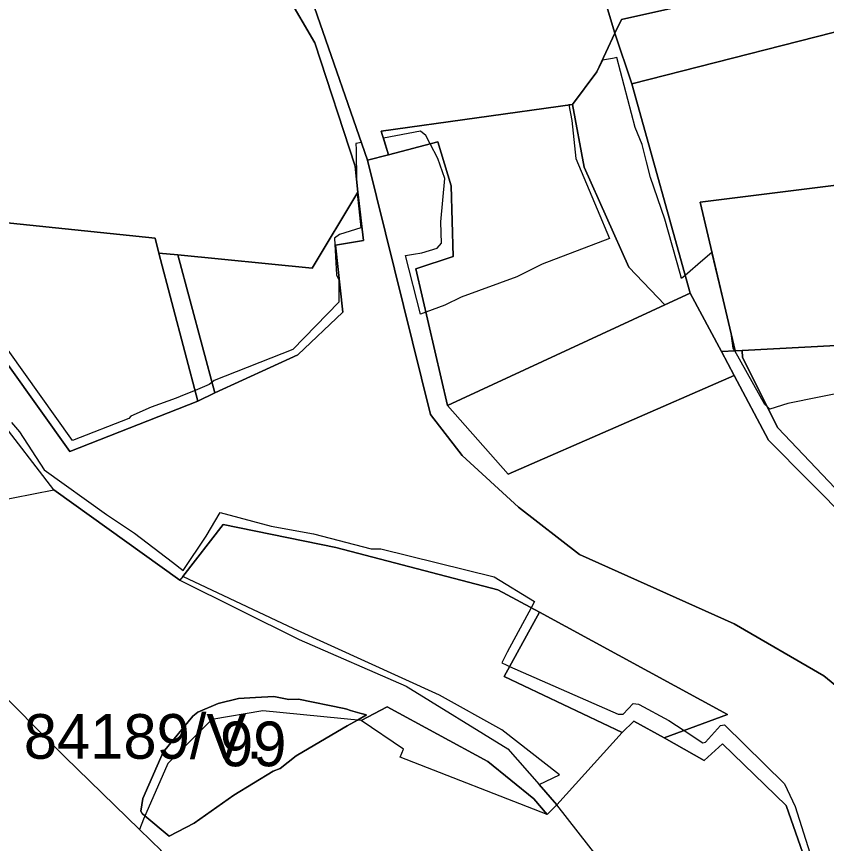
# Model space of a CAD drawing. Extents: x -477304 to -465429, y -1159113 to -1149210.
# Drawn here: x -474595.3 to -474323.2, y -1154739.9 to -1154462.2 of the extents above; entities that cross this region are included whole.
import ezdxf

# ---------------------------------------------------------------- set-up
doc = ezdxf.new("R2010")
doc.units = 0
for name, color, linetype in [('BPEJ_s', 7, 'Continuous'), ('PUPFL_s', 7, 'Continuous'), ('trav_porost_s', 7, 'Continuous')]:
    doc.layers.add(name, color=color, linetype=linetype)

msp = doc.modelspace()

# ---------------------------------------------------------------- linework, layer by layer
at = {"layer": 'BPEJ_s'}
for points in [[(-474314.56, -1154587.85), (-474336.2, -1154592.12), (-474342.16, -1154594.04), (-474343.1, -1154593.21), (-474343.85, -1154592.55), (-474353.98, -1154574.53), (-474354.49, -1154573.62), (-474355.23, -1154568.62), (-474357.88, -1154557.4), (-474361.65, -1154541.46), (-474364.69, -1154544.07), (-474370.62, -1154549.15), (-474371.88, -1154550.22), (-474372.35, -1154548.53), (-474377.45, -1154530.25), (-474382.34, -1154516.21), (-474383.66, -1154510.96), (-474385.11, -1154505.16), (-474387.45, -1154499.41), (-474393.6, -1154475.97), (-474394.47, -1154476.13), (-474395.1, -1154476.24), (-474398.44, -1154476.82), (-474400.28, -1154480.75), (-474408.49, -1154491.72), (-474409.76, -1154491.9), (-474408.71, -1154497.08), (-474407.43, -1154509.83), (-474400.23, -1154526.9), (-474396.09, -1154536.7), (-474418.7, -1154545.34), (-474427.21, -1154549.6), (-474445.92, -1154556.4), (-474451.45, -1154559.17), (-474457.78, -1154561.53), (-474459.52, -1154562.17), (-474464.57, -1154542.48), (-474461.92, -1154542.01), (-474459.1, -1154541.52), (-474454, -1154540.03), (-474452.51, -1154538.33), (-474452.62, -1154534.8), (-474452.73, -1154531.1), (-474451.45, -1154516.64), (-474453.79, -1154509.83), (-474456.35, -1154504.99), (-474457.83, -1154502.18), (-474459.53, -1154500.69), (-474472.03, -1154503.05), (-474470.27, -1154508.63), (-474477.34, -1154510.48), (-474479.44, -1154504.46), (-474481.25, -1154504.8), (-474481.22, -1154506.86), (-474481.06, -1154517.4), (-474480.67, -1154521.18), (-474480.89, -1154521.55), (-474479.6, -1154533.21), (-474486.75, -1154535.35), (-474488.45, -1154536.63), (-474487.81, -1154548.96), (-474486.96, -1154550.66)], [(-474314.56, -1154587.85), (-474336.2, -1154592.12), (-474342.16, -1154594.04), (-474343.1, -1154593.21), (-474343.85, -1154592.55), (-474353.98, -1154574.53), (-474354.49, -1154573.62), (-474355.23, -1154568.62), (-474357.88, -1154557.4), (-474361.65, -1154541.46), (-474364.69, -1154544.07), (-474370.62, -1154549.15), (-474371.88, -1154550.22), (-474372.35, -1154548.53), (-474377.45, -1154530.25), (-474382.34, -1154516.21), (-474383.66, -1154510.96), (-474385.11, -1154505.16), (-474387.45, -1154499.41), (-474393.6, -1154475.97), (-474394.47, -1154476.13), (-474395.1, -1154476.24), (-474398.44, -1154476.82), (-474400.28, -1154480.75), (-474408.49, -1154491.72), (-474409.76, -1154491.9), (-474408.71, -1154497.08), (-474407.43, -1154509.83), (-474400.23, -1154526.9), (-474396.09, -1154536.7), (-474418.7, -1154545.34), (-474427.21, -1154549.6), (-474445.92, -1154556.4), (-474451.45, -1154559.17), (-474457.78, -1154561.53), (-474459.52, -1154562.17), (-474464.57, -1154542.48), (-474461.92, -1154542.01), (-474459.1, -1154541.52), (-474454, -1154540.03), (-474452.51, -1154538.33), (-474452.62, -1154534.8), (-474452.73, -1154531.1), (-474451.45, -1154516.64), (-474453.79, -1154509.83), (-474456.35, -1154504.99), (-474457.83, -1154502.18), (-474459.53, -1154500.69), (-474472.03, -1154503.05), (-474470.27, -1154508.63), (-474477.34, -1154510.48), (-474479.44, -1154504.46), (-474481.25, -1154504.8), (-474481.22, -1154506.86), (-474481.06, -1154517.4), (-474480.67, -1154521.18), (-474480.89, -1154521.55), (-474479.6, -1154533.21), (-474486.75, -1154535.35), (-474488.45, -1154536.63), (-474487.81, -1154548.96), (-474486.96, -1154550.66)], [(-474486.96, -1154550.66), (-474486.96, -1154558.1), (-474502.48, -1154574.05), (-474528.85, -1154584.47), (-474529.66, -1154585.08), (-474530.55, -1154585.75), (-474535.3, -1154587.76), (-474538.97, -1154589.31), (-474541.61, -1154590.42), (-474550.11, -1154593.4), (-474556.92, -1154596.38), (-474557.56, -1154597.23), (-474576.47, -1154604.65), (-474598.09, -1154574.21)], [(-474486.96, -1154550.66), (-474486.96, -1154558.1), (-474502.48, -1154574.05), (-474528.85, -1154584.47), (-474529.66, -1154585.08), (-474530.55, -1154585.75), (-474535.3, -1154587.76), (-474538.97, -1154589.31), (-474541.61, -1154590.42), (-474550.11, -1154593.4), (-474556.92, -1154596.38), (-474557.56, -1154597.23), (-474576.47, -1154604.65), (-474598.09, -1154574.21)], [(-474596.93, -1154598.59), (-474594.34, -1154601.69), (-474586.05, -1154614.45), (-474565.06, -1154629.42), (-474555.64, -1154635.72), (-474542.89, -1154645.5), (-474539.27, -1154648.27), (-474531.61, -1154636.78), (-474526.9, -1154628.75), (-474509.71, -1154633.38), (-474495.47, -1154635.93), (-474476.12, -1154641.03), (-474472.93, -1154641.03), (-474434.86, -1154650.39), (-474421.26, -1154658.68), (-474422.37, -1154660.75), (-474430.4, -1154675.69), (-474432.3, -1154679.29), (-474430.81, -1154679.95), (-474429.64, -1154680.47), (-474393.19, -1154696.53), (-474391.49, -1154696.53), (-474388.08, -1154692.91), (-474386.38, -1154693.13), (-474386.06, -1154693.31), (-474376.18, -1154698.66), (-474370.99, -1154702.02), (-474364.69, -1154706.1), (-474363.84, -1154705.89), (-474358.74, -1154700.36), (-474357.49, -1154700.15), (-474337.26, -1154719.92), (-474333.65, -1154727.57), (-474328.76, -1154743.1)], [(-474596.93, -1154598.59), (-474594.34, -1154601.69), (-474586.05, -1154614.45), (-474565.06, -1154629.42), (-474555.64, -1154635.72), (-474542.89, -1154645.5), (-474539.27, -1154648.27), (-474531.61, -1154636.78), (-474526.9, -1154628.75), (-474509.71, -1154633.38), (-474495.47, -1154635.93), (-474476.12, -1154641.03), (-474472.93, -1154641.03), (-474434.86, -1154650.39), (-474421.26, -1154658.68), (-474422.37, -1154660.75), (-474430.4, -1154675.69), (-474432.3, -1154679.29), (-474430.81, -1154679.95), (-474429.64, -1154680.47), (-474393.19, -1154696.53), (-474391.49, -1154696.53), (-474388.08, -1154692.91), (-474386.38, -1154693.13), (-474386.06, -1154693.31), (-474376.18, -1154698.66), (-474370.99, -1154702.02), (-474364.69, -1154706.1), (-474363.84, -1154705.89), (-474358.74, -1154700.36), (-474357.49, -1154700.15), (-474337.26, -1154719.92), (-474333.65, -1154727.57), (-474328.76, -1154743.1)]]:
    msp.add_lwpolyline(points, dxfattribs=at)
for points in [[(-474508.86, -1154690.58), (-474503.76, -1154691.64), (-474500.57, -1154691.43), (-474485.26, -1154694.62), (-474484.37, -1154694.88), (-474483.13, -1154695.25), (-474479.97, -1154696.13), (-474477.75, -1154696.75), (-474480.77, -1154698.51), (-474484.18, -1154700.49), (-474500.78, -1154710.14), (-474501.31, -1154710.55), (-474506.74, -1154714.82), (-474509.08, -1154715.67), (-474522.26, -1154723.75), (-474535.66, -1154733.1), (-474543.96, -1154737.44), (-474552.16, -1154730.68), (-474553.09, -1154729.91), (-474553.52, -1154729.06), (-474552.88, -1154724.81), (-474546.07, -1154709.29), (-474536.08, -1154697.17), (-474534.38, -1154695.89), (-474527.58, -1154692.91), (-474520.77, -1154691.21), (-474515.05, -1154690.91)], [(-474508.86, -1154690.58), (-474515.05, -1154690.91), (-474520.77, -1154691.21), (-474527.58, -1154692.91), (-474534.38, -1154695.89), (-474536.08, -1154697.17), (-474546.07, -1154709.29), (-474552.88, -1154724.81), (-474553.52, -1154729.06), (-474553.09, -1154729.91), (-474552.16, -1154730.68), (-474543.96, -1154737.44), (-474535.66, -1154733.1), (-474522.26, -1154723.75), (-474509.08, -1154715.67), (-474506.74, -1154714.82), (-474501.31, -1154710.55), (-474500.78, -1154710.14), (-474484.18, -1154700.49), (-474480.77, -1154698.51), (-474477.75, -1154696.75), (-474479.97, -1154696.13), (-474483.13, -1154695.25), (-474484.37, -1154694.88), (-474485.26, -1154694.62), (-474500.57, -1154691.43), (-474503.76, -1154691.64)]]:
    msp.add_lwpolyline(points, close=True, dxfattribs=at)
at = {"layer": 'PUPFL_s'}
for points in [[(-474394.23, -1154467.83), (-474392.07, -1154463.15), (-474311.52, -1154445.18), (-474304.25, -1154463.25), (-474388.54, -1154484.82)], [(-474315.4, -1154518.27), (-474365.65, -1154524.5), (-474353.84, -1154574.52), (-474358.45, -1154574.74), (-474368.96, -1154555.11), (-474388.54, -1154484.82), (-474304.25, -1154463.25), (-474294.31, -1154487.22), (-474283.7, -1154518.9), (-474283.07, -1154520.79)], [(-474388.54, -1154484.82), (-474368.96, -1154555.11), (-474377.53, -1154559.07), (-474389.6, -1154546.39), (-474404.64, -1154512.79), (-474408.49, -1154491.72), (-474400.28, -1154480.75), (-474394.23, -1154467.83)], [(-474534.34, -1154591.42), (-474577.43, -1154608.26), (-474598.04, -1154579.45), (-474598.23, -1154559.14), (-474615.25, -1154557.33), (-474628.51, -1154530.34), (-474625.41, -1154519.2), (-474632.59, -1154509.15), (-474622.83, -1154486.87), (-474620.7, -1154470.38), (-474616.8, -1154481.18), (-474606.07, -1154530.68), (-474548.72, -1154536.66), (-474547.43, -1154541.62)], [(-474404.64, -1154512.79), (-474389.6, -1154546.39), (-474377.53, -1154559.07), (-474450.51, -1154592.79), (-474461.18, -1154546.91), (-474448.55, -1154542.83), (-474449.3, -1154519), (-474453.72, -1154504.3), (-474470.27, -1154508.63), (-474472.78, -1154500.68), (-474408.49, -1154491.72)], [(-474528.72, -1154588.6), (-474541.1, -1154542.25), (-474496, -1154546.74), (-474480.67, -1154521.18), (-474478.72, -1154537.37), (-474488.13, -1154538.93), (-474485.61, -1154561.49), (-474500.82, -1154575.85)], [(-474547.43, -1154541.62), (-474541.1, -1154542.25), (-474528.72, -1154588.6), (-474534.34, -1154591.42)], [(-474430.13, -1154615.88), (-474450.51, -1154592.79), (-474377.53, -1154559.07), (-474368.96, -1154555.11), (-474358.45, -1154574.74), (-474354.17, -1154582.76)], [(-474351.36, -1154576.74), (-474351.54, -1154574.41), (-474269.43, -1154569.99), (-474265.46, -1154587.35), (-474252.7, -1154619.72), (-474311.76, -1154629.58), (-474339.54, -1154600.31)], [(-474198.53, -1154725.73), (-474175.02, -1154779.46), (-474213.57, -1154783.74), (-474224.84, -1154785.28), (-474231.82, -1154755.93), (-474239.21, -1154729.76), (-474250.05, -1154704.22), (-474259.38, -1154689.67), (-474270.18, -1154680.4), (-474299.08, -1154651.35), (-474315.31, -1154632.03), (-474342.6, -1154604.43), (-474354.17, -1154582.76), (-474358.45, -1154574.74), (-474353.84, -1154574.52), (-474351.54, -1154574.41), (-474351.36, -1154576.74), (-474339.54, -1154600.31), (-474311.76, -1154629.58), (-474252.7, -1154619.72), (-474210.79, -1154710.64)], [(-474436.97, -1154712.36), (-474470.79, -1154694.05), (-474479.51, -1154698.63), (-474512.5, -1154695.38), (-474529.72, -1154698.35), (-474544.49, -1154713.13), (-474552.63, -1154731.76), (-474553.94, -1154735.28), (-474579.09, -1154710.9), (-474605.15, -1154684.77), (-474660.51, -1154640.35), (-474610.2, -1154626.53), (-474582.76, -1154621.11), (-474540.4, -1154651.54), (-474500.33, -1154671.41), (-474464.4, -1154687.15), (-474430.19, -1154708.17), (-474419.75, -1154720.15), (-474413.77, -1154727.01), (-474417.06, -1154730.17), (-474421.5, -1154724.95)], [(-474432.2, -1154701.74), (-474453.2, -1154690.19), (-474502.17, -1154667.8), (-474539.37, -1154650.22), (-474525.82, -1154632.82), (-474488.05, -1154640.58), (-474433.63, -1154654.7), (-474419.62, -1154662.23), (-474431.51, -1154683.88), (-474391.84, -1154702.66), (-474413.77, -1154727.01), (-474419.75, -1154720.15), (-474412.91, -1154716.9)], [(-474387.86, -1154698.83), (-474391.84, -1154702.66), (-474431.51, -1154683.88), (-474419.62, -1154662.23), (-474356.42, -1154696.68), (-474377.76, -1154704.5)], [(-474470.79, -1154694.05), (-474436.97, -1154712.36), (-474421.5, -1154724.95), (-474417.06, -1154730.17), (-474466.41, -1154711.01), (-474465.27, -1154708.28), (-474479.51, -1154698.63)]]:
    msp.add_lwpolyline(points, close=True, dxfattribs=at)
for points in [[(-474598.04, -1154579.45), (-474577.43, -1154608.26), (-474534.34, -1154591.42), (-474528.72, -1154588.6), (-474500.82, -1154575.85), (-474485.61, -1154561.49), (-474488.13, -1154538.93), (-474478.72, -1154537.37), (-474480.67, -1154521.18), (-474481.56, -1154512.48), (-474495.05, -1154471.02), (-474504.41, -1154455.05)], [(-474495.21, -1154459.11), (-474477.34, -1154510.48), (-474456.25, -1154595.84), (-474445.57, -1154609.62), (-474426.63, -1154626.96), (-474406.19, -1154642.93), (-474354.19, -1154666.19), (-474324.11, -1154683.59), (-474302.87, -1154701.05)], [(-474302.87, -1154701.05), (-474324.11, -1154683.59), (-474354.19, -1154666.19), (-474406.19, -1154642.93), (-474426.63, -1154626.96), (-474445.57, -1154609.62), (-474456.25, -1154595.84), (-474477.34, -1154510.48), (-474470.27, -1154508.63), (-474453.72, -1154504.3), (-474449.3, -1154519), (-474448.55, -1154542.83), (-474461.18, -1154546.91), (-474450.51, -1154592.79), (-474430.13, -1154615.88), (-474354.17, -1154582.76), (-474342.6, -1154604.43), (-474315.31, -1154632.03)], [(-474325.53, -1154759.22), (-474336.7, -1154727.23), (-474358.14, -1154706.45), (-474364.22, -1154712.1), (-474377.76, -1154704.5), (-474356.42, -1154696.68), (-474419.62, -1154662.23), (-474433.63, -1154654.7), (-474488.05, -1154640.58), (-474525.82, -1154632.82), (-474539.37, -1154650.22), (-474540.4, -1154651.54), (-474582.76, -1154621.11), (-474601.82, -1154596.53)]]:
    msp.add_lwpolyline(points, dxfattribs=at)
at = {"layer": 'trav_porost_s'}
for points in [[(-474359.65, -1154275.75), (-474311.43, -1154432.5), (-474286.82, -1154493.7), (-474294.31, -1154487.22), (-474304.25, -1154463.25), (-474311.52, -1154445.18), (-474392.07, -1154463.15), (-474394.23, -1154467.83), (-474418.15, -1154388.5), (-474449.36, -1154296.51), (-474406.76, -1154286.76), (-474376.67, -1154279.22)], [(-474452.42, -1154297.21), (-474449.36, -1154296.51), (-474418.15, -1154388.5), (-474394.23, -1154467.83), (-474400.28, -1154480.75), (-474408.49, -1154491.72), (-474472.78, -1154500.68), (-474470.27, -1154508.63), (-474477.34, -1154510.48), (-474495.21, -1154459.11), (-474503.73, -1154426.92), (-474511.01, -1154392.42), (-474540.23, -1154315.05), (-474506.03, -1154307.06)], [(-474365.65, -1154524.5), (-474315.4, -1154518.27), (-474283.07, -1154520.79), (-474273.11, -1154553.93), (-474269.43, -1154569.99), (-474351.54, -1154574.41), (-474353.84, -1154574.52)], [(-474577.98, -1154762.93), (-474587.6, -1154769.75), (-474617.78, -1154788.89), (-474632.51, -1154764.4), (-474646.53, -1154752.94), (-474658.54, -1154740.25), (-474640.74, -1154716.19), (-474634.91, -1154708.32), (-474618.83, -1154693.22), (-474610.01, -1154687.78), (-474606.68, -1154685.72), (-474605.15, -1154684.77), (-474579.09, -1154710.9), (-474553.94, -1154735.28), (-474546.55, -1154742.45)], [(-474413.77, -1154727.01), (-474391.84, -1154702.66), (-474387.86, -1154698.83), (-474377.76, -1154704.5), (-474364.22, -1154712.1), (-474358.14, -1154706.45), (-474336.7, -1154727.23), (-474325.53, -1154759.22), (-474333.95, -1154771.98), (-474358.82, -1154768.29), (-474382, -1154764.74), (-474387.91, -1154762.92), (-474393.02, -1154753.48)]]:
    msp.add_lwpolyline(points, close=True, dxfattribs=at)
msp.add_lwpolyline([(-474504.41, -1154455.05), (-474495.05, -1154471.02), (-474481.56, -1154512.48), (-474480.67, -1154521.18), (-474496, -1154546.74), (-474541.1, -1154542.25), (-474547.43, -1154541.62), (-474548.72, -1154536.66), (-474606.07, -1154530.68), (-474616.8, -1154481.18), (-474620.7, -1154470.38), (-474643.38, -1154471.47), (-474644.24, -1154489.74), (-474687.92, -1154496.11), (-474695.33, -1154484.05), (-474697.28, -1154465.67), (-474707.61, -1154446.26)], dxfattribs=at)

# ---------------------------------------------------------------- texts
at = {"layer": 'BPEJ_s'}
for s, p in [('84189/V.', (-474592.85, -1154711.49)), ('99', (-474526.93, -1154714.01))]:
    msp.add_text(s, height=15, dxfattribs=at).set_placement(p)

doc.saveas('drawing.dxf')
